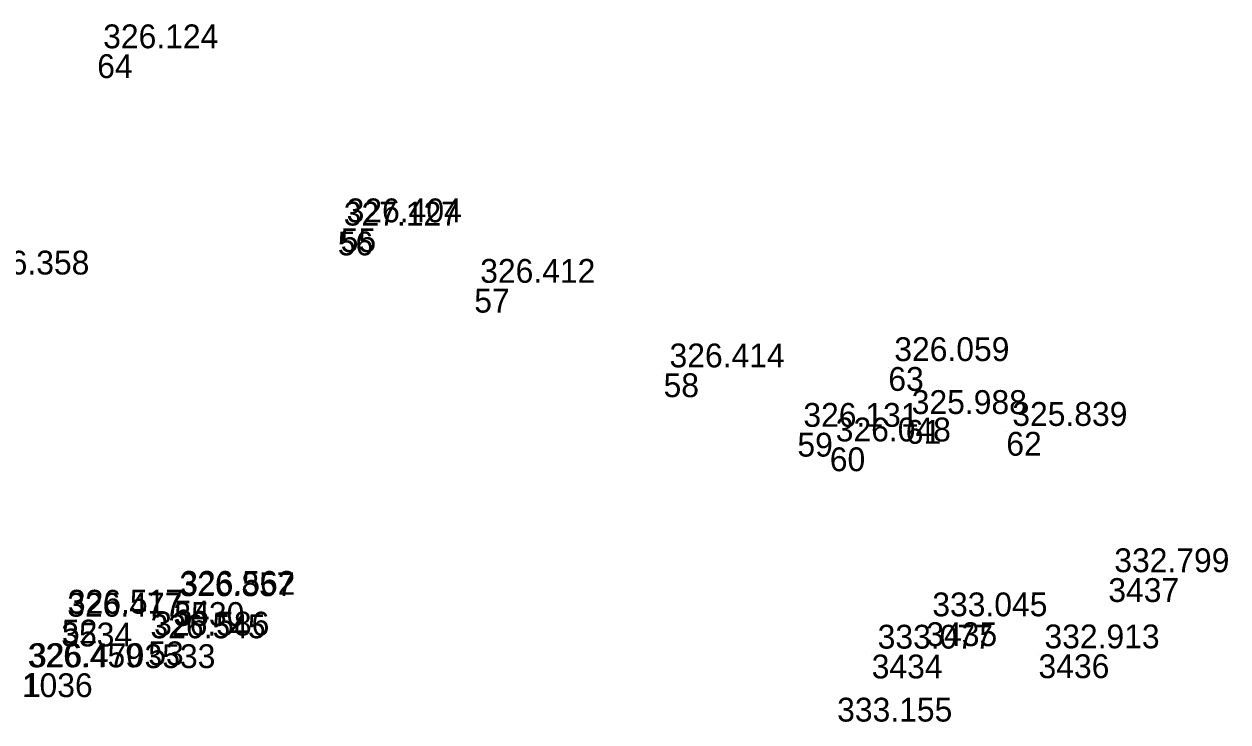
# Model space of a CAD drawing. Extents: x -829398 to -819400, y -1074439 to -1067977.
# Drawn here: x -823573.8 to -823513.2, y -1070217.2 to -1070182.1 of the extents above; entities that cross this region are included whole.
import ezdxf

# ---------------------------------------------------------------- set-up
doc = ezdxf.new("R2010")
doc.units = 0
doc.layers.add('Vrstva 60', color=7, linetype='Continuous')
doc.layers.add('Vrstva 61', color=7, linetype='Continuous')

msp = doc.modelspace()

# ---------------------------------------------------------------- linework, layer by layer
at = {"layer": 'Vrstva 60'}
for p, q in [((-823570.127, -1070183.62), (-823570.127, -1070183.62)), ((-823557.863, -1070192.383), (-823557.863, -1070192.383)), ((-823558.008, -1070192.547), (-823558.008, -1070192.547)), ((-823551.135, -1070195.43), (-823551.135, -1070195.43)), ((-823541.598, -1070199.688), (-823541.598, -1070199.688)), ((-823530.276, -1070199.371), (-823530.276, -1070199.371)), ((-823529.398, -1070202.035), (-823529.398, -1070202.035)), ((-823534.857, -1070202.681), (-823534.857, -1070202.681)), ((-823524.333, -1070202.635), (-823524.333, -1070202.635)), ((-823533.226, -1070203.416), (-823533.226, -1070203.416)), ((-823519.195, -1070210.001), (-823519.195, -1070210.001)), ((-823566.286, -1070211.208), (-823566.286, -1070211.208)), ((-823566.243, -1070211.14), (-823566.243, -1070211.14)), ((-823571.939, -1070212.24), (-823571.939, -1070212.24)), ((-823571.904, -1070212.089), (-823571.904, -1070212.089)), ((-823528.362, -1070212.223), (-823528.362, -1070212.223)), ((-823567.744, -1070213.329), (-823567.744, -1070213.329)), ((-823567.557, -1070213.189), (-823567.557, -1070213.189)), ((-823531.114, -1070213.85), (-823531.114, -1070213.85)), ((-823522.712, -1070213.836), (-823522.712, -1070213.836))]:
    msp.add_line(p, q, dxfattribs=at)

# ---------------------------------------------------------------- texts
for s, p in [('64', (-823570.127, -1070184.82)), ('55', (-823557.863, -1070193.583)), ('56', (-823558.008, -1070193.747)), ('57', (-823551.135, -1070196.63)), ('58', (-823541.598, -1070200.888)), ('63', (-823530.276, -1070200.571)), ('61', (-823529.398, -1070203.235)), ('59', (-823534.857, -1070203.881)), ('62', (-823524.333, -1070203.835)), ('60', (-823533.226, -1070204.616)), ('3437', (-823519.195, -1070211.201)), ('3530', (-823566.286, -1070212.408)), ('54', (-823566.243, -1070212.34)), ('3534', (-823571.939, -1070213.44)), ('52', (-823571.904, -1070213.289)), ('3435', (-823528.362, -1070213.423)), ('3533', (-823567.744, -1070214.529)), ('53', (-823567.557, -1070214.389)), ('3434', (-823531.114, -1070215.05)), ('3436', (-823522.712, -1070215.036)), ('1036', (-823573.926, -1070215.991)), ('1', (-823573.863, -1070215.979))]:
    msp.add_text(s, height=1.2, dxfattribs=at).set_placement(p)
at = {"layer": 'Vrstva 61'}
for s, p in [('326.124', (-823569.827, -1070183.32)), ('327.127', (-823557.708, -1070192.247)), ('326.404', (-823557.563, -1070192.083)), ('326.358', (-823576.322, -1070194.712)), ('326.412', (-823550.835, -1070195.13)), ('326.059', (-823529.976, -1070199.071)), ('326.414', (-823541.298, -1070199.388)), ('325.988', (-823529.098, -1070201.735)), ('326.131', (-823534.557, -1070202.381)), ('325.839', (-823524.033, -1070202.335)), ('326.048', (-823532.926, -1070203.116)), ('332.799', (-823518.895, -1070209.701)), ('326.857', (-823565.986, -1070210.908)), ('326.562', (-823565.943, -1070210.84)), ('326.517', (-823571.604, -1070211.789)), ('326.477', (-823571.639, -1070211.94)), ('333.045', (-823528.062, -1070211.923)), ('326.545', (-823567.444, -1070213.029)), ('326.586', (-823567.257, -1070212.889)), ('333.077', (-823530.814, -1070213.55)), ('332.913', (-823522.412, -1070213.536)), ('326.459', (-823573.626, -1070214.491)), ('326.470', (-823573.563, -1070214.479)), ('333.155', (-823532.855, -1070217.223))]:
    msp.add_text(s, height=1.2, dxfattribs=at).set_placement(p)

doc.saveas('drawing.dxf')
